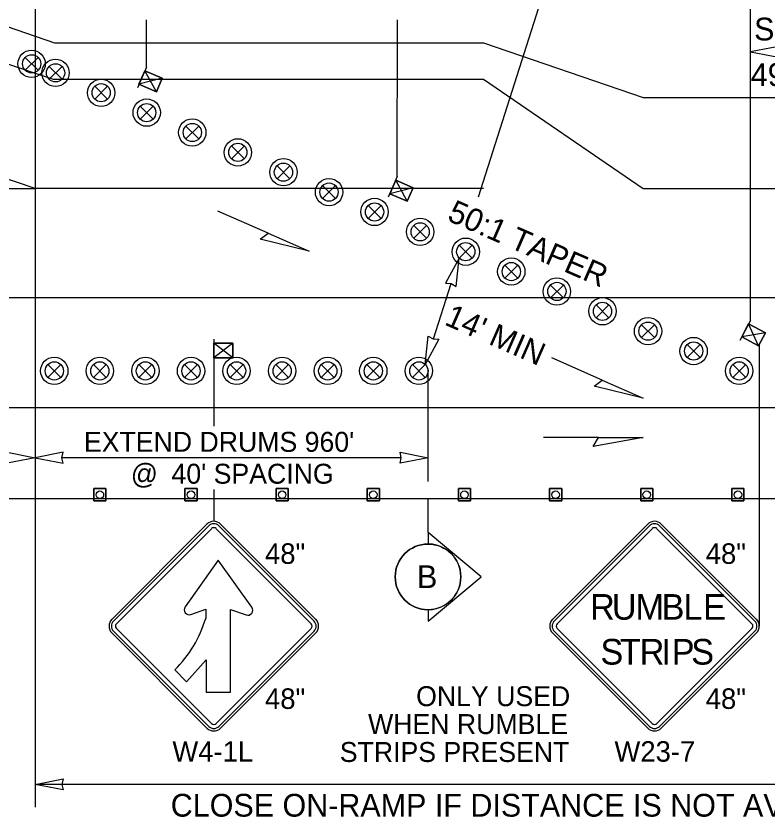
# Model space of a CAD drawing. Extents: x 99999 to 100116, y 99995 to 100013.
# Drawn here: x 100090.535 to 100093.175, y 100005.442 to 100008.254 of the extents above; entities that cross this region are included whole.
import ezdxf

# ---------------------------------------------------------------- set-up
doc = ezdxf.new("R2010")
doc.units = 0
for name, color, linetype in [('Default', 7, 'Continuous'), ('RD_MK_LineEdgeYellow', 7, 'Continuous'), ('RD_MK_LineLane', 7, 'Continuous'), ('SH_GI_SectionCut', 7, 'Continuous'), ('TR_SN_ConstructionSigns', 7, 'Continuous'), ('TR_WZ_PortableSignMount5ftMinBlk-Org', 7, 'Continuous'), ('TR_WZ_PortableSignMount5ftMinRed-Wht', 7, 'Continuous'), ('TR_WZ_TrafficCone', 7, 'Continuous'), ('TR_WZ_TrafficSafetyDrum', 7, 'Continuous'), ('TR_WZ_WorkZoneDetails', 7, 'Continuous'), ('TR_WZ_WorkZoneTextCurrent', 7, 'Continuous')]:
    doc.layers.add(name, color=color, linetype=linetype)

msp = doc.modelspace()

# ---------------------------------------------------------------- linework, layer by layer
at = {"layer": 'Default'}
for p, q in [((100091.2055, 100006.4701), (100090.8714, 100006.136)), ((100091.5873, 100006.136), (100091.2532, 100006.4701)), ((100092.7528, 100006.4701), (100092.4186, 100006.136)), ((100093.1346, 100006.136), (100092.8005, 100006.4701)), ((100090.8714, 100006.0883), (100091.2055, 100005.7542)), ((100091.2532, 100005.7542), (100091.5873, 100006.0883)), ((100092.4186, 100006.0883), (100092.7528, 100005.7542)), ((100092.8005, 100005.7542), (100093.1346, 100006.0883))]:
    msp.add_line(p, q, dxfattribs=at)
for centre, start, end in [((100091.2294, 100006.4463), 45, 135), ((100092.7766, 100006.4463), 45, 135), ((100090.8953, 100006.1122), 135, 225), ((100091.5635, 100006.1122), 315, 45), ((100092.4425, 100006.1122), 135, 225), ((100093.1107, 100006.1122), 315, 45), ((100091.2294, 100005.7781), 225, 315), ((100092.7766, 100005.7781), 225, 315)]:
    msp.add_arc(centre, 0.0338, start, end, dxfattribs=at)
at = {"layer": 'RD_MK_LineEdgeYellow'}
for p, q in [((100088.195, 100008.8663), (100090.6655, 100008.032)), ((100090.6655, 100008.032), (100092.1758, 100008.032)), ((100092.1758, 100008.032), (100092.7368, 100007.648)), ((100092.7368, 100007.648), (100095.43, 100007.648)), ((100088.195, 100006.88), (100095.43, 100006.88))]:
    msp.add_line(p, q, dxfattribs=at)
at = {"layer": 'RD_MK_LineLane'}
for points in [[(100092.1758, 100007.648), (100090.6024, 100007.648)], [(100095.43, 100007.264), (100088.195, 100007.264)]]:
    msp.add_lwpolyline(points, dxfattribs=at)
at = {"layer": 'SH_GI_SectionCut'}
for p, q in [((100092.1583, 100007.619), (100092.3791, 100008.3098)), ((100091.9814, 100006.441), (100091.9814, 100006.56)), ((100091.9814, 100006.441), (100091.9814, 100006.4003)), ((100092.1675, 100006.2851), (100091.9814, 100006.441)), ((100091.9814, 100006.1292), (100092.1675, 100006.2851)), ((100091.9814, 100006.1699), (100091.9814, 100006.1292))]:
    msp.add_line(p, q, dxfattribs=at)
msp.add_circle((100091.9814, 100006.2851), 0.1152, dxfattribs=at)
msp.add_circle((100091.9814, 100006.2851), 0.1152, dxfattribs=at)
for start, end in [(90.0028, 269.9984), (269.9984, 90.0028), (269.9984, 90.0028)]:
    msp.add_arc((100091.9814, 100006.2851), 0.1152, start, end, dxfattribs=at)
at = {"layer": 'TR_SN_ConstructionSigns'}
for p, q in [((100090.8714, 100006.136), (100091.2055, 100006.4701)), ((100091.2115, 100006.4642), (100090.8774, 100006.1301)), ((100090.8873, 100006.1201), (100091.2214, 100006.4542)), ((100091.2373, 100006.4542), (100091.5714, 100006.1201)), ((100091.5814, 100006.1301), (100091.2473, 100006.4642)), ((100091.2532, 100006.4701), (100091.5873, 100006.136)), ((100092.4186, 100006.136), (100092.7528, 100006.4701)), ((100092.7587, 100006.4642), (100092.4246, 100006.1301)), ((100092.4346, 100006.1201), (100092.7687, 100006.4542)), ((100092.7846, 100006.4542), (100093.1187, 100006.1201)), ((100093.1286, 100006.1301), (100092.7945, 100006.4642)), ((100092.8005, 100006.4701), (100093.1346, 100006.136)), ((100091.2453, 100006.3441), (100091.1288, 100006.1802)), ((100091.3632, 100006.1784), (100091.2453, 100006.3441)), ((100091.1493, 100006.1532), (100091.2012, 100006.1718)), ((100091.2012, 100006.1718), (100091.2012, 100006.1394)), ((100091.288, 100005.8802), (100091.288, 100006.1703)), ((100091.288, 100006.1703), (100091.3429, 100006.1513)), ((100091.2055, 100005.7542), (100090.8714, 100006.0883)), ((100090.8774, 100006.0943), (100091.2115, 100005.7602)), ((100091.2214, 100005.7701), (100090.8873, 100006.1042)), ((100091.5714, 100006.1042), (100091.2373, 100005.7701)), ((100091.2473, 100005.7602), (100091.5814, 100006.0943)), ((100091.5873, 100006.0883), (100091.2532, 100005.7542)), ((100092.7528, 100005.7542), (100092.4186, 100006.0883)), ((100092.4246, 100006.0943), (100092.7587, 100005.7602)), ((100092.7687, 100005.7701), (100092.4346, 100006.1042)), ((100093.1187, 100006.1042), (100092.7846, 100005.7701)), ((100092.7945, 100005.7602), (100093.1286, 100006.0943)), ((100093.1346, 100006.0883), (100092.8005, 100005.7542)), ((100091.1335, 100005.9171), (100091.2027, 100005.9936)), ((100091.2027, 100005.9936), (100091.2027, 100005.8802)), ((100091.0923, 100005.9583), (100091.1335, 100005.9171)), ((100091.2027, 100005.8802), (100091.288, 100005.8802))]:
    msp.add_line(p, q, dxfattribs=at)
for centre, radius, start, end in [((100091.2294, 100006.4463), 0.0338, 45, 135), ((100092.7766, 100006.4463), 0.0338, 45, 135), ((100091.2294, 100006.4463), 0.0253, 45, 135), ((100091.2294, 100006.4463), 0.0113, 45, 135), ((100092.7766, 100006.4463), 0.0253, 45, 135), ((100092.7766, 100006.4463), 0.0113, 45, 135), ((100091.1433, 100006.17), 0.0177, 144.5862, 289.6669), ((100091.3487, 100006.1681), 0.0177, 250.8938, 35.4138), ((100090.7881, 100006.2645), 0.4316, 314.815, 343.157), ((100090.8953, 100006.1122), 0.0338, 135, 225), ((100090.8953, 100006.1122), 0.0253, 135, 225), ((100090.8953, 100006.1122), 0.0113, 135, 225), ((100091.5635, 100006.1122), 0.0113, 315, 45), ((100091.5635, 100006.1122), 0.0253, 315, 45), ((100091.5635, 100006.1122), 0.0338, 315, 45), ((100092.4425, 100006.1122), 0.0338, 135, 225), ((100092.4425, 100006.1122), 0.0253, 135, 225), ((100092.4425, 100006.1122), 0.0113, 135, 225), ((100093.1107, 100006.1122), 0.0113, 315, 45), ((100093.1107, 100006.1122), 0.0253, 315, 45), ((100093.1107, 100006.1122), 0.0338, 315, 45), ((100091.2294, 100005.7781), 0.0338, 225, 315), ((100091.2294, 100005.7781), 0.0253, 225, 315), ((100091.2294, 100005.7781), 0.0113, 225, 315), ((100092.7766, 100005.7781), 0.0338, 225, 315), ((100092.7766, 100005.7781), 0.0253, 225, 315), ((100092.7766, 100005.7781), 0.0113, 225, 315)]:
    msp.add_arc(centre, radius, start, end, dxfattribs=at)
at = {"layer": 'TR_WZ_PortableSignMount5ftMinBlk-Org'}
for p, q in [((100090.9931, 100008.0746), (100090.9611, 100008.0012)), ((100091.0279, 100007.9874), (100090.9875, 100008.0617)), ((100091.0486, 100008.0351), (100090.9667, 100008.0141)), ((100091.0077, 100008.0246), (100091.0077, 100008.0246)), ((100091.0078, 100008.0245), (100091.0078, 100008.0245)), ((100093.1135, 100007.1854), (100093.0761, 100007.1147)), ((100093.1417, 100007.0959), (100093.107, 100007.173)), ((100093.166, 100007.1419), (100093.0827, 100007.1271)), ((100093.1243, 100007.1345), (100093.1243, 100007.1345)), ((100093.1244, 100007.1344), (100093.1244, 100007.1344)), ((100091.2294, 100007.12), (100091.2294, 100007.04)), ((100091.2961, 100007.054), (100091.2294, 100007.106)), ((100091.2961, 100007.106), (100091.2294, 100007.054)), ((100091.2627, 100007.08), (100091.2627, 100007.08)), ((100091.2628, 100007.08), (100091.2628, 100007.08))]:
    msp.add_line(p, q, dxfattribs=at)
for points in [[(100091.0279, 100007.9874), (100091.0486, 100008.0351), (100090.9875, 100008.0617), (100090.9667, 100008.0141)], [(100090.9875, 100008.0617), (100091.0486, 100008.0351), (100091.0279, 100007.9874), (100090.9667, 100008.0141)], [(100093.1417, 100007.0959), (100093.166, 100007.1419), (100093.107, 100007.173), (100093.0827, 100007.1271)], [(100093.107, 100007.173), (100093.166, 100007.1419), (100093.1417, 100007.0959), (100093.0827, 100007.1271)], [(100091.2961, 100007.054), (100091.2961, 100007.106), (100091.2294, 100007.106), (100091.2294, 100007.054)], [(100091.2294, 100007.106), (100091.2961, 100007.106), (100091.2961, 100007.054), (100091.2294, 100007.054)]]:
    msp.add_lwpolyline(points, close=True, dxfattribs=at)
at = {"layer": 'TR_WZ_PortableSignMount5ftMinRed-Wht'}
for p, q in [((100091.8736, 100007.6907), (100091.8416, 100007.6174)), ((100091.9083, 100007.6035), (100091.868, 100007.6778)), ((100091.9291, 100007.6511), (100091.8472, 100007.6302)), ((100091.8881, 100007.6407), (100091.8881, 100007.6407)), ((100091.8882, 100007.6406), (100091.8882, 100007.6406))]:
    msp.add_line(p, q, dxfattribs=at)
for points in [[(100091.9083, 100007.6035), (100091.9291, 100007.6511), (100091.868, 100007.6778), (100091.8472, 100007.6302)], [(100091.868, 100007.6778), (100091.9291, 100007.6511), (100091.9083, 100007.6035), (100091.8472, 100007.6302)]]:
    msp.add_lwpolyline(points, close=True, dxfattribs=at)
at = {"layer": 'TR_WZ_TrafficCone'}
for points in [[(100090.8081, 100006.552), (100090.8507, 100006.552), (100090.8507, 100006.5947), (100090.8081, 100006.5947), (100090.8081, 100006.552)], [(100090.8081, 100006.5947), (100090.8507, 100006.5947), (100090.8507, 100006.552), (100090.8081, 100006.552), (100090.8081, 100006.5947)], [(100091.1281, 100006.552), (100091.1707, 100006.552), (100091.1707, 100006.5947), (100091.1281, 100006.5947), (100091.1281, 100006.552)], [(100091.1281, 100006.5947), (100091.1707, 100006.5947), (100091.1707, 100006.552), (100091.1281, 100006.552), (100091.1281, 100006.5947)], [(100091.4481, 100006.552), (100091.4907, 100006.552), (100091.4907, 100006.5947), (100091.4481, 100006.5947), (100091.4481, 100006.552)], [(100091.4481, 100006.5947), (100091.4907, 100006.5947), (100091.4907, 100006.552), (100091.4481, 100006.552), (100091.4481, 100006.5947)], [(100091.7681, 100006.552), (100091.8107, 100006.552), (100091.8107, 100006.5947), (100091.7681, 100006.5947), (100091.7681, 100006.552)], [(100091.7681, 100006.5947), (100091.8107, 100006.5947), (100091.8107, 100006.552), (100091.7681, 100006.552), (100091.7681, 100006.5947)], [(100092.0881, 100006.552), (100092.1307, 100006.552), (100092.1307, 100006.5947), (100092.0881, 100006.5947), (100092.0881, 100006.552)], [(100092.0881, 100006.5947), (100092.1307, 100006.5947), (100092.1307, 100006.552), (100092.0881, 100006.552), (100092.0881, 100006.5947)], [(100092.4081, 100006.552), (100092.4507, 100006.552), (100092.4507, 100006.5947), (100092.4081, 100006.5947), (100092.4081, 100006.552)], [(100092.4081, 100006.5947), (100092.4507, 100006.5947), (100092.4507, 100006.552), (100092.4081, 100006.552), (100092.4081, 100006.5947)], [(100092.7281, 100006.552), (100092.7707, 100006.552), (100092.7707, 100006.5947), (100092.7281, 100006.5947), (100092.7281, 100006.552)], [(100092.7281, 100006.5947), (100092.7707, 100006.5947), (100092.7707, 100006.552), (100092.7281, 100006.552), (100092.7281, 100006.5947)], [(100093.0481, 100006.552), (100093.0907, 100006.552), (100093.0907, 100006.5947), (100093.0481, 100006.5947), (100093.0481, 100006.552)], [(100093.0481, 100006.5947), (100093.0907, 100006.5947), (100093.0907, 100006.552), (100093.0481, 100006.552), (100093.0481, 100006.5947)]]:
    msp.add_lwpolyline(points, dxfattribs=at)
for centre in [(100090.8294, 100006.5734), (100091.1494, 100006.5734), (100091.4694, 100006.5734), (100091.7894, 100006.5734), (100092.1094, 100006.5734), (100092.4294, 100006.5734), (100092.7494, 100006.5734), (100093.0694, 100006.5734)]:
    msp.add_circle(centre, 0.0133, dxfattribs=at)
at = {"layer": 'TR_WZ_TrafficSafetyDrum'}
for p, q in [((100090.5673, 100008.0634), (100090.6125, 100008.1086)), ((100090.6125, 100008.0634), (100090.5673, 100008.1086)), ((100090.6513, 100008.0316), (100090.6966, 100008.0768)), ((100090.6966, 100008.0316), (100090.6513, 100008.0768)), ((100090.8113, 100007.9618), (100090.8566, 100008.0071)), ((100090.8566, 100007.9618), (100090.8113, 100008.0071)), ((100090.9713, 100007.8921), (100091.0166, 100007.9373)), ((100091.0166, 100007.8921), (100090.9713, 100007.9373)), ((100091.1313, 100007.8223), (100091.1766, 100007.8676)), ((100091.1766, 100007.8223), (100091.1313, 100007.8676)), ((100091.2913, 100007.7526), (100091.3366, 100007.7978)), ((100091.3366, 100007.7526), (100091.2913, 100007.7978)), ((100091.4513, 100007.6828), (100091.4966, 100007.7281)), ((100091.4966, 100007.6828), (100091.4513, 100007.7281)), ((100091.6113, 100007.6131), (100091.6566, 100007.6584)), ((100091.6566, 100007.6131), (100091.6113, 100007.6584)), ((100091.7713, 100007.5434), (100091.8166, 100007.5886)), ((100091.8166, 100007.5434), (100091.7713, 100007.5886)), ((100091.9313, 100007.4736), (100091.9766, 100007.5189)), ((100091.9766, 100007.4736), (100091.9313, 100007.5189)), ((100092.0913, 100007.4039), (100092.1366, 100007.4491)), ((100092.1366, 100007.4039), (100092.0913, 100007.4491)), ((100092.2513, 100007.3341), (100092.2966, 100007.3794)), ((100092.2966, 100007.3341), (100092.2513, 100007.3794)), ((100092.4113, 100007.2644), (100092.4566, 100007.3096)), ((100092.4566, 100007.2644), (100092.4113, 100007.3096)), ((100092.5713, 100007.1946), (100092.6166, 100007.2399)), ((100092.6166, 100007.1946), (100092.5713, 100007.2399)), ((100092.7313, 100007.1249), (100092.7766, 100007.1701)), ((100092.7766, 100007.1249), (100092.7313, 100007.1701)), ((100092.8913, 100007.0551), (100092.9366, 100007.1004)), ((100092.9366, 100007.0551), (100092.8913, 100007.1004)), ((100090.6468, 100006.9854), (100090.692, 100007.0306)), ((100090.692, 100006.9854), (100090.6468, 100007.0306)), ((100090.8068, 100006.9854), (100090.852, 100007.0306)), ((100090.852, 100006.9854), (100090.8068, 100007.0306)), ((100090.9668, 100006.9854), (100091.012, 100007.0306)), ((100091.012, 100006.9854), (100090.9668, 100007.0306)), ((100091.1268, 100006.9854), (100091.172, 100007.0306)), ((100091.172, 100006.9854), (100091.1268, 100007.0306)), ((100091.2868, 100006.9854), (100091.332, 100007.0306)), ((100091.332, 100006.9854), (100091.2868, 100007.0306)), ((100091.4468, 100006.9854), (100091.492, 100007.0306)), ((100091.492, 100006.9854), (100091.4468, 100007.0306)), ((100091.6068, 100006.9854), (100091.652, 100007.0306)), ((100091.652, 100006.9854), (100091.6068, 100007.0306)), ((100091.7668, 100006.9854), (100091.812, 100007.0306)), ((100091.812, 100006.9854), (100091.7668, 100007.0306)), ((100091.9268, 100006.9854), (100091.972, 100007.0306)), ((100091.972, 100006.9854), (100091.9268, 100007.0306)), ((100093.0513, 100006.9854), (100093.0966, 100007.0306)), ((100093.0966, 100006.9854), (100093.0513, 100007.0306))]:
    msp.add_line(p, q, dxfattribs=at)
for centre, radius in [((100090.5899, 100008.086), 0.048), ((100090.5899, 100008.086), 0.048), ((100090.5899, 100008.086), 0.032), ((100090.6739, 100008.0542), 0.048), ((100090.6739, 100008.0542), 0.048), ((100090.6739, 100008.0542), 0.032), ((100090.8339, 100007.9845), 0.048), ((100090.8339, 100007.9845), 0.048), ((100090.8339, 100007.9845), 0.032), ((100090.9939, 100007.9147), 0.048), ((100090.9939, 100007.9147), 0.048), ((100090.9939, 100007.9147), 0.032), ((100091.1539, 100007.845), 0.048), ((100091.1539, 100007.845), 0.048), ((100091.1539, 100007.845), 0.032), ((100091.3139, 100007.7752), 0.048), ((100091.3139, 100007.7752), 0.048), ((100091.3139, 100007.7752), 0.032), ((100091.4739, 100007.7055), 0.048), ((100091.4739, 100007.7055), 0.048), ((100091.4739, 100007.7055), 0.032), ((100091.6339, 100007.6357), 0.048), ((100091.6339, 100007.6357), 0.048), ((100091.6339, 100007.6357), 0.032), ((100091.7939, 100007.566), 0.048), ((100091.7939, 100007.566), 0.048), ((100091.7939, 100007.566), 0.032), ((100091.9539, 100007.4962), 0.048), ((100091.9539, 100007.4962), 0.048), ((100091.9539, 100007.4962), 0.032), ((100092.1139, 100007.4265), 0.048), ((100092.1139, 100007.4265), 0.048), ((100092.1139, 100007.4265), 0.032), ((100092.2739, 100007.3567), 0.048), ((100092.2739, 100007.3567), 0.048), ((100092.2739, 100007.3567), 0.032), ((100092.4339, 100007.287), 0.048), ((100092.4339, 100007.287), 0.048), ((100092.4339, 100007.287), 0.032), ((100092.5939, 100007.2173), 0.048), ((100092.5939, 100007.2173), 0.048), ((100092.5939, 100007.2173), 0.032), ((100092.7539, 100007.1475), 0.048), ((100092.7539, 100007.1475), 0.048), ((100092.7539, 100007.1475), 0.032), ((100092.9139, 100007.0778), 0.048), ((100092.9139, 100007.0778), 0.048), ((100092.9139, 100007.0778), 0.032), ((100090.6694, 100007.008), 0.048), ((100090.6694, 100007.008), 0.048), ((100090.6694, 100007.008), 0.032), ((100090.8294, 100007.008), 0.048), ((100090.8294, 100007.008), 0.048), ((100090.8294, 100007.008), 0.032), ((100090.9894, 100007.008), 0.048), ((100090.9894, 100007.008), 0.048), ((100090.9894, 100007.008), 0.032), ((100091.1494, 100007.008), 0.048), ((100091.1494, 100007.008), 0.048), ((100091.1494, 100007.008), 0.032), ((100091.3094, 100007.008), 0.048), ((100091.3094, 100007.008), 0.048), ((100091.3094, 100007.008), 0.032), ((100091.4694, 100007.008), 0.048), ((100091.4694, 100007.008), 0.048), ((100091.4694, 100007.008), 0.032), ((100091.6294, 100007.008), 0.048), ((100091.6294, 100007.008), 0.048), ((100091.6294, 100007.008), 0.032), ((100091.7894, 100007.008), 0.048), ((100091.7894, 100007.008), 0.048), ((100091.7894, 100007.008), 0.032), ((100091.9494, 100007.008), 0.048), ((100091.9494, 100007.008), 0.048), ((100091.9494, 100007.008), 0.032), ((100093.0739, 100007.008), 0.048), ((100093.0739, 100007.008), 0.048), ((100093.0739, 100007.008), 0.032)]:
    msp.add_circle(centre, radius, dxfattribs=at)
at = {"layer": 'TR_WZ_WorkZoneDetails'}
for p, q in [((100090.6024, 100009.31), (100090.6024, 100005.4763)), ((100093.1135, 100007.1854), (100093.1135, 100009.31)), ((100088.195, 100009.0015), (100090.6703, 100008.16)), ((100090.9931, 100008.0746), (100090.9931, 100008.24)), ((100091.8736, 100007.6907), (100091.8738, 100008.24)), ((100090.6703, 100008.16), (100092.1758, 100008.16)), ((100092.1758, 100008.16), (100092.7368, 100007.968)), ((100090.6024, 100007.648), (100089.2943, 100008.0897)), ((100092.7368, 100007.968), (100095.43, 100007.968)), ((100089.2533, 100007.648), (100090.6024, 100007.648)), ((100091.4207, 100007.4911), (100091.2441, 100007.5687)), ((100092.0007, 100007.1203), (100092.0628, 100007.3146)), ((100093.1445, 100007.1012), (100093.1445, 100006.1122)), ((100091.2294, 100007.04), (100091.2294, 100006.8141)), ((100092.5929, 100006.9759), (100092.4163, 100007.0535)), ((100091.9814, 100006.6197), (100091.9814, 100007.0134)), ((100092.5796, 100006.7739), (100092.3867, 100006.7739)), ((100091.8876, 100006.7031), (100090.6962, 100006.7031)), ((100091.2294, 100006.5921), (100091.2294, 100006.48)), ((100088.195, 100006.56), (100095.43, 100006.56)), ((100094.4628, 100005.5563), (100090.6024, 100005.5563))]:
    msp.add_line(p, q, dxfattribs=at)
for points in [[(100093.1135, 100008.128), (100093.2118, 100008.1088), (100093.2072, 100008.128), (100093.2118, 100008.1473)], [(100091.5646, 100007.4278), (100091.3919, 100007.47), (100091.4207, 100007.4911)], [(100092.0913, 100007.4039), (100092.0433, 100007.316), (100092.063, 100007.3145), (100092.08, 100007.3044)], [(100091.972, 100007.0306), (100091.9821, 100007.1303), (100091.9992, 100007.1203), (100092.019, 100007.1191)], [(100092.7368, 100006.9127), (100092.5642, 100006.9549), (100092.5929, 100006.9759)], [(100092.7368, 100006.7739), (100092.5618, 100006.7431), (100092.5796, 100006.7739)], [(100090.6024, 100006.7031), (100090.5041, 100006.6838), (100090.5087, 100006.7031), (100090.5041, 100006.7224)], [(100090.6024, 100006.7031), (100090.7007, 100006.6838), (100090.6962, 100006.7031), (100090.7007, 100006.7224)], [(100091.9814, 100006.7031), (100091.8831, 100006.6838), (100091.8876, 100006.7031), (100091.8831, 100006.7224)], [(100090.6024, 100005.5563), (100090.7007, 100005.5756), (100090.6962, 100005.5563), (100090.7007, 100005.537)]]:
    msp.add_lwpolyline(points, close=True, dxfattribs=at)

# ---------------------------------------------------------------- texts
at = {"layer": 'Default'}
for s, p in [('R', (100092.5503, 100006.1347)), ('U', (100092.6268, 100006.1347)), ('M', (100092.7096, 100006.1347)), ('B', (100092.8014, 100006.1347)), ('L', (100092.8779, 100006.1347)), ('E', (100092.9472, 100006.1347)), ('S', (100092.5867, 100005.9772)), ('T', (100092.6551, 100005.9772)), ('R', (100092.7244, 100005.9772)), ('I', (100092.8009, 100005.9772)), ('P', (100092.8369, 100005.9772)), ('S', (100092.9053, 100005.9772))]:
    msp.add_text(s, height=0.09, dxfattribs=at).set_placement(p)
at = {"layer": 'SH_GI_SectionCut'}
msp.add_text('B', height=0.08, rotation=359.9906, dxfattribs=at).set_placement((100091.9427, 100006.2458))
at = {"layer": 'TR_SN_ConstructionSigns'}
for s, p in [('48"', (100091.4092, 100006.3307)), ('48"', (100091.4092, 100005.8216)), ('W4-1L', (100091.084, 100005.6363))]:
    msp.add_text(s, height=0.072, rotation=360, dxfattribs=at).set_placement(p)
for s, p in [('48"', (100092.9564, 100006.3307)), ('48"', (100092.9564, 100005.8216)), ('W23-7', (100092.636, 100005.6363))]:
    msp.add_text(s, height=0.072, dxfattribs=at).set_placement(p)
at = {"layer": 'TR_WZ_WorkZoneDetails'}
for s, p in [('ONLY USED', (100091.9397, 100005.8313)), ('WHEN RUMBLE', (100091.7709, 100005.7333)), ('STRIPS PRESENT', (100091.6716, 100005.6353))]:
    msp.add_text(s, height=0.07, dxfattribs=at).set_placement(p)
at = {"layer": 'TR_WZ_WorkZoneTextCurrent'}
for s, height, p in [('SEE', 0.08, (100093.1262, 100008.168)), ('495', 0.08, (100093.1145, 100008.008)), ("EXTEND DRUMS 960'", 0.07, (100090.7735, 100006.7241)), ('@', 0.07, (100090.9382, 100006.6121)), ("40' SPACING", 0.07, (100091.0809, 100006.6121)), ('CLOSE ON-RAMP IF DISTANCE IS NOT AVAILABLE', 0.08, (100091.0782, 100005.4434))]:
    msp.add_text(s, height=height, dxfattribs=at).set_placement(p)
for s, rotation, p in [('50:1 TAPER', 336.4269, (100092.0451, 100007.5375)), ("14' MIN", 336.2762, (100092.0356, 100007.1718))]:
    msp.add_text(s, height=0.08, rotation=rotation, dxfattribs=at).set_placement(p)

doc.saveas('drawing.dxf')
